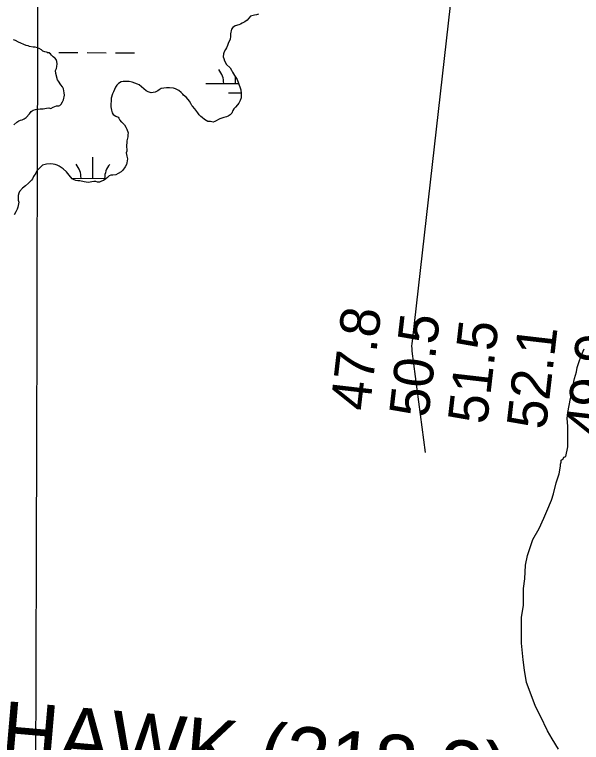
# Model space of a CAD drawing. Extents: x 3172231 to 3210228, y 940198 to 965780.
# Drawn here: x 3186911 to 3187870, y 955470 to 956702 of the extents above; entities that cross this region are included whole.
import ezdxf

# ---------------------------------------------------------------- set-up
doc = ezdxf.new("R2010")
doc.units = 0
for name, color, linetype in [('V-CHAN-NAID', 7, 'Continuous'), ('V-GRID-MAJR', 7, 'Continuous'), ('V-RIVR-RANG', 7, 'Continuous'), ('V-SITE-VEGE', 7, 'Continuous'), ('V-TOPO-MINR', 7, 'Continuous'), ('V-WETL-SWMP', 7, 'Continuous')]:
    doc.layers.add(name, color=color, linetype=linetype)

msp = doc.modelspace()

# ---------------------------------------------------------------- linework, layer by layer
at = {"layer": 'V-GRID-MAJR'}
msp.add_spline([(3186921.327, 945704.044), (3186937.193, 951764.175), (3186953.067, 957827.391), (3186968.941, 963890.658), (3186968.949, 963893.691)], degree=3, dxfattribs=at)
at = {"layer": 'V-SITE-VEGE'}
msp.add_lwpolyline([(3187831.653, 955458.137), (3187821.077, 955475.634), (3187812.853, 955489.63), (3187801.087, 955514.13), (3187792.852, 955530.465), (3187783.421, 955554.973), (3187777.525, 955571.314), (3187773.951, 955592.337), (3187771.555, 955609.859), (3187769.124, 955637.897), (3187768.982, 955681.136), (3187772.419, 955702.181), (3187772.325, 955730.227), (3187774.608, 955746.594), (3187775.7, 955769.97), (3187779.153, 955786.344), (3187788.414, 955813.252), (3187798.869, 955831.983), (3187806.991, 955849.541), (3187811.626, 955861.241), (3187819.744, 955879.964), (3187823.216, 955890.493), (3187827.828, 955909.207), (3187832.452, 955924.414), (3187834.748, 955937.277), (3187834.736, 955940.781), (3187835.893, 955944.292), (3187835.88, 955947.798), (3187839.378, 955950.147), (3187840.54, 955952.488), (3187844.042, 955953.667), (3187847.493, 955970.039), (3187847.378, 956005.097), (3187846.167, 956017.948), (3187847.3, 956028.469), (3187851.898, 956051.857), (3187855.361, 956064.722), (3187857.644, 956081.09), (3187858.798, 956085.77), (3187862.265, 956097.466), (3187863.41, 956104.482), (3187866.877, 956116.178), (3187870.352, 956125.538), (3187874.991, 956136.073)], dxfattribs=at)
at = {"layer": 'V-TOPO-MINR'}
msp.add_lwpolyline([(3187606.157, 955960.76), (3187584.034, 956132.491), (3187583.664, 956136.715), (3187583.524, 956140.937), (3187583.728, 956145.156), (3187584.161, 956149.373), (3187682.778, 957017.224)], dxfattribs=at)
at = {"layer": 'V-WETL-SWMP'}
for p, q in [((3186966.026, 956638.088), (3186969.688, 956638.063)), ((3186985.688, 956637.954), (3187017.687, 956637.737)), ((3187033.687, 956637.628), (3187065.686, 956637.41)), ((3187081.686, 956637.301), (3187113.685, 956637.083)), ((3187284.652, 956585.176), (3187284.725, 956595.966)), ((3187234.653, 956585.517), (3187289.968, 956585.14)), ((3187272.547, 956569.827), (3187294.103, 956569.681)), ((3187043.084, 956424.955), (3187043.329, 956460.954)), ((3187007.319, 956425.198), (3187065.832, 956424.8))]:
    msp.add_line(p, q, dxfattribs=at)
for points in [[(3187323.438, 956702.584), (3187320.499, 956701.639), (3187316.872, 956701.14), (3187310.309, 956699.47), (3187304.261, 956692.811), (3187300.439, 956689.812), (3187296.151, 956687.715), (3187293.22, 956686.09), (3187290.059, 956684.688), (3187283.949, 956683.023), (3187280.127, 956680.024), (3187277.661, 956677.496), (3187276.17, 956669.532), (3187276.002, 956664.762), (3187275.375, 956660.44), (3187272.287, 956653.137), (3187270.97, 956649.488), (3187269.426, 956645.836), (3187267.644, 956643.09), (3187265.424, 956638.976), (3187264.331, 956635.556), (3187263.939, 956630.557), (3187264.657, 956627.614), (3187266.067, 956623.772), (3187269.551, 956617.458), (3187275.523, 956611.856), (3187278.071, 956607.801), (3187279.475, 956604.413), (3187281.098, 956601.709), (3187283.177, 956598.783), (3187285.035, 956595.401), (3187287.345, 956592.251), (3187292.513, 956578.238), (3187293.464, 956574.845), (3187294.221, 956568.724)], [(3186909.146, 956515.365), (3186914.541, 956519.746), (3186917.691, 956522.055), (3186920.398, 956523.451), (3186923.341, 956524.169), (3186926.726, 956525.8), (3186930.333, 956527.888), (3186935.929, 956534.314), (3186938.835, 956537.983), (3186942.209, 956540.522), (3186946.057, 956541.478), (3186950.588, 956542.215), (3186953.991, 956542.484), (3186958.985, 956542.546), (3186964.419, 956543.749), (3186968.502, 956544.027), (3186971.918, 956543.161), (3186975.752, 956545.252), (3186978.692, 956546.196), (3186981.626, 956547.595), (3186985.488, 956547.416), (3186987.071, 956547.889), (3186989.31, 956550.414), (3186991.983, 956554.534), (3186993.533, 956557.732), (3186995.024, 956565.697), (3186994.519, 956569.777), (3186993.305, 956576.119), (3186991.671, 956579.731), (3186988.902, 956583.33), (3186984.967, 956589.411), (3186983.12, 956591.885), (3186980.267, 956602.294), (3186979.751, 956607.282), (3186981.749, 956610.94), (3186982.39, 956614.126), (3186982.564, 956618.442), (3186982.286, 956622.525), (3186981.106, 956626.143), (3186979.032, 956628.615), (3186978.119, 956629.057), (3186975.826, 956630.845), (3186973.071, 956633.309), (3186971.224, 956635.783), (3186968.483, 956637.111), (3186964.605, 956638.653), (3186961.645, 956639.297), (3186958.68, 956640.395), (3186955.928, 956642.632), (3186952.497, 956644.632), (3186949.53, 956645.958), (3186945.432, 956646.815), (3186942.024, 956647), (3186936.106, 956648.289), (3186933.824, 956649.169), (3186929.954, 956650.029), (3186917.399, 956655.549), (3186912.374, 956657.984), (3186908.952, 956659.304)], [(3187294.221, 956568.724), (3187294.268, 956564.865), (3187294.089, 956561.003), (3187292.778, 956556.9), (3187290.11, 956552.326), (3187287.877, 956549.347), (3187284.746, 956545.449), (3187281.829, 956542.688), (3187280.277, 956539.718), (3187278.293, 956534.925), (3187275.6, 956532.394), (3187272.22, 956530.309), (3187269.286, 956528.911), (3187264.76, 956527.719), (3187261.369, 956526.542), (3187257.972, 956525.819), (3187249.857, 956521.178), (3187246.69, 956520.23), (3187242.595, 956520.861), (3187237.825, 956521.028), (3187232.335, 956524.366), (3187228.434, 956527.723), (3187225.914, 956529.508), (3187223.157, 956532.198), (3187221.071, 956535.578), (3187215.99, 956542.553), (3187211.624, 956546.813), (3187210.699, 956548.164), (3187209.065, 956551.776), (3187206.75, 956555.38), (3187201.901, 956561.904), (3187196.629, 956565.925), (3187195.475, 956567.5), (3187192.944, 956570.193), (3187188.586, 956573.772), (3187182.874, 956576.652), (3187179.915, 956577.297), (3187173.093, 956578.12), (3187167.645, 956578.053), (3187159.031, 956577.038), (3187155.427, 956574.723), (3187152.952, 956572.876), (3187148.891, 956570.782), (3187145.268, 956570.056), (3187141.866, 956569.787), (3187136.628, 956571.084), (3187133.651, 956573.091), (3187125.622, 956579.802), (3187121.724, 956582.933), (3187118.983, 956584.261), (3187109.631, 956587.778), (3187104.622, 956588.851), (3187097.583, 956588.99), (3187097.131, 956588.758), (3187094.407, 956588.724), (3187091.005, 956588.455), (3187086.729, 956585.45), (3187083.584, 956582.687), (3187081.581, 956579.484), (3187078.05, 956571.267), (3187076.5, 956568.069), (3187074.099, 956560.32), (3187074.167, 956554.872), (3187073.755, 956551.461), (3187073.822, 956546.013), (3187074.576, 956540.119), (3187075.765, 956535.82), (3187077.615, 956533.119), (3187081.967, 956529.994), (3187085.846, 956528.453), (3187087.228, 956526.881), (3187089.089, 956523.272), (3187090.938, 956520.57), (3187091.395, 956520.349), (3187096.454, 956515.19), (3187099.223, 956511.591), (3187100.854, 956508.206), (3187102.979, 956501.648), (3187102.337, 956498.462), (3187102.15, 956495.281), (3187100.872, 956488.454), (3187100.46, 956485.043), (3187100.287, 956480.727), (3187100.408, 956470.966), (3187099.763, 956468.007), (3187100.744, 956462.116), (3187101.706, 956457.814), (3187100.879, 956451.22), (3187100.008, 956448.258), (3187097.783, 956444.598), (3187093.994, 956438.875), (3187090.85, 956436.111), (3187085.895, 956432.871), (3187081.837, 956430.551), (3187077.07, 956430.492), (3187073.671, 956429.995), (3187070.501, 956429.275), (3187067.811, 956426.517), (3187064.891, 956423.984), (3187061.066, 956421.212), (3187057.905, 956419.81)], [(3187057.905, 956419.81), (3187054.287, 956418.63), (3187051.112, 956418.364), (3187048.149, 956419.235), (3187044.741, 956419.42), (3187035.454, 956417.716), (3187028.403, 956418.764), (3187021.116, 956420.49), (3187017.711, 956420.447), (3187014.522, 956421.316), (3187011.33, 956422.412), (3187008.359, 956423.964), (3187003.059, 956430.255), (3186998.673, 956436.104), (3186992.712, 956440.798), (3186989.506, 956443.028), (3186986.073, 956445.256), (3186982.872, 956447.033), (3186979.223, 956448.35), (3186976.037, 956448.992), (3186971.267, 956449.159), (3186964.687, 956448.851), (3186957.672, 956446.948), (3186951.168, 956440.51), (3186948.483, 956437.298), (3186946.485, 956433.641), (3186942.472, 956427.688), (3186940.926, 956424.263), (3186939.37, 956421.52), (3186937.128, 956419.222), (3186934.438, 956416.464), (3186929.041, 956412.31), (3186924.1, 956407.935), (3186919.174, 956402.425), (3186917.621, 956399.455), (3186916.755, 956396.038), (3186916.803, 956392.179), (3186916.627, 956388.09), (3186917.583, 956384.243), (3186916.092, 956376.278), (3186914.999, 956372.859), (3186913.231, 956368.977), (3186912.559, 956368.288), (3186909.899, 956363.033)]]:
    msp.add_lwpolyline(points, dxfattribs=at)
for centre, start, end in [((3187229.413, 956586.027), 358.838165, 40.381824), ((3186987.845, 956425.806), 358.838165, 40.381824), ((3187098.328, 956425.054), 138.838162, 180.381821)]:
    msp.add_arc(centre, 35.246, start, end, dxfattribs=at)

# ---------------------------------------------------------------- texts
at = {"layer": 'V-CHAN-NAID'}
msp.add_text('BLACK HAWK (318.3)', height=100, rotation=355.069819, dxfattribs=at).set_placement((3186410.889, 955481.221))
at = {"layer": 'V-RIVR-RANG'}
for s, p in [('47.8', (3187511.654, 956029.489)), ('50.5', (3187611.016, 956018.215)), ('51.5', (3187710.379, 956006.94)), ('52.1', (3187810.014, 955998.025)), ('49.9', (3187909.074, 955984.13))]:
    msp.add_text(s, height=67, rotation=83.388326, dxfattribs=at).set_placement(p)

doc.saveas('drawing.dxf')
